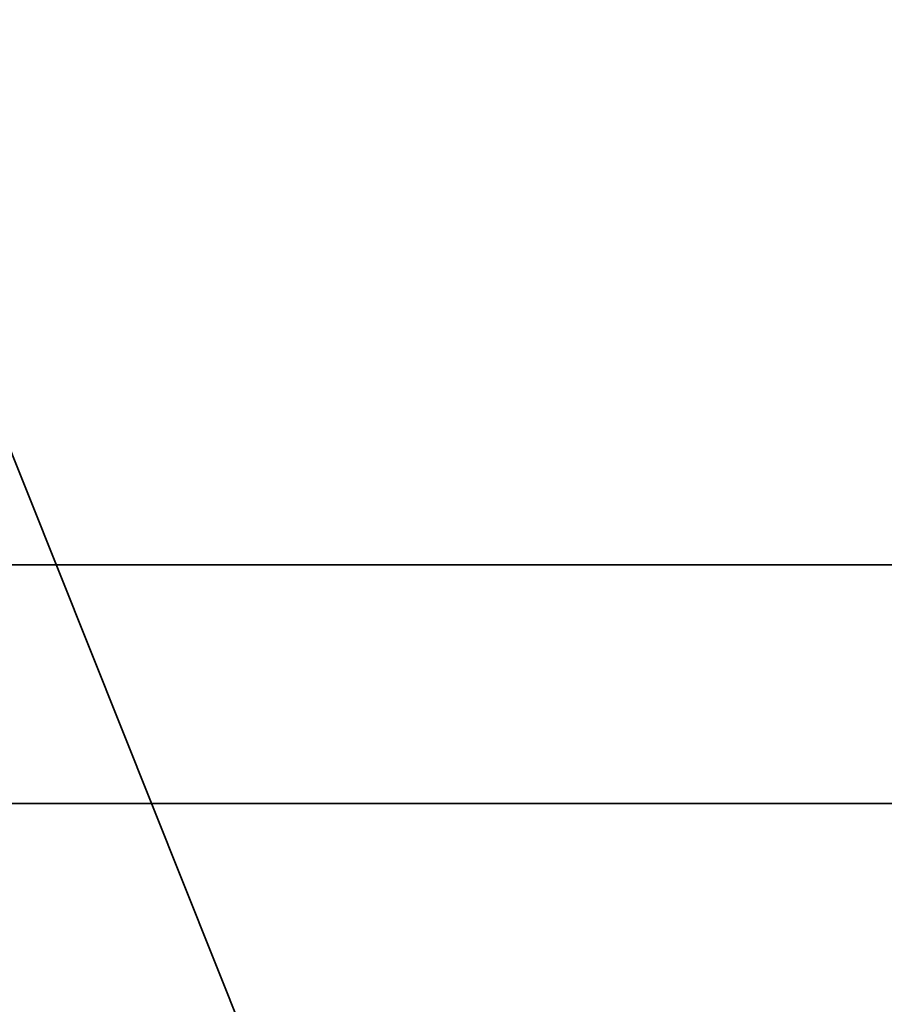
# Model space of a CAD drawing. Header units: millimetres. Extents: x -527 to 5177, y -116 to 161.
# Tile 666 of 1056: x 2561.15 to 2568.39, y -12.98 to -4.73. Entities that reach past the tile are written whole.
import ezdxf

# ---------------------------------------------------------------- set-up
doc = ezdxf.new("R2010")
doc.units = ezdxf.units.MM
doc.layers.add('151', color=7, linetype='Continuous', true_color=0xffffff)

# ---------------------------------------------------------------- blocks, each defined once
blk = doc.blocks.new('UG_SURFACE_191')
at = {"layer": '151', "color": 252, "linetype": 'Continuous', "lineweight": 35}
for points in [[(2579.0999, -11.3, 1036.9999), (2559.0999, -11.3, 1036.9999), (2559.0999, -11.3, 1067), (2579.0999, -11.3, 1067)], [(2579.0999, -18.8, 1036.9999), (2559.0999, -18.8, 1036.9999), (2559.0999, -11.3, 1036.9999), (2579.0999, -11.3, 1036.9999)], [(2579.0999, -11.3, 1067), (2559.0999, -11.3, 1067), (2559.0999, -18.8, 1067), (2579.0999, -18.8, 1067)]]:
    blk.add_3dface(points, dxfattribs=at)
blk = doc.blocks.new('UG_SURFACE_214')
at = {"layer": '151', "color": 252, "linetype": 'Continuous', "lineweight": 35}
for points in [[(2520, -9.3, 2075.2499), (3480, -9.3, 2075.2499), (3478.4999, -9.3, 2073.75), (2521.5001, -9.3, 2073.75)], [(2520, -9.3, 2075.2499), (2520, -26.22, 2075.2499), (3480, -26.22, 2075.2499), (3480, -9.3, 2075.2499)], [(2521.5001, -9.3, 2073.75), (3478.4999, -9.3, 2073.75), (3478.4999, -26.22, 2073.75), (2521.5001, -26.22, 2073.75)]]:
    blk.add_3dface(points, dxfattribs=at)
blk = doc.blocks.new('UG_SURFACE_281')
at = {"layer": '151', "color": 252, "linetype": 'Continuous', "lineweight": 35}
for points in [[(3627.0001, -9.3, 2212.25), (3627.0001, 142.4, 2212.25), (2372.9999, 142.4, 2212.25), (2372.9999, -9.3, 2212.25)], [(2523, -9.3, 2062.2499), (2523, 142.4, 2062.2499), (3477, 142.4, 2062.2499), (3477, -9.3, 2062.2499)], [(3627.0001, -9.3, 2212.25), (2372.9999, -9.3, 2212.25), (2523, -9.3, 2062.2499), (3477, -9.3, 2062.2499)]]:
    blk.add_3dface(points, dxfattribs=at)
blk = doc.blocks.new('UG_SURFACE_282')
at = {"layer": '151', "color": 252, "linetype": 'Continuous', "lineweight": 35}
for points in [[(2558.8675, -2.8266, 1159.1071), (2548.8267, -12.8675, 1159.1071), (2548.8267, -26.3324, 1164.1695), (2568.2526, -26.3324, 1171.4731)], [(2548.8267, -12.8675, 1010.893), (2558.8675, -2.8266, 1010.893), (2572.3324, -2.8266, 1005.8305), (2572.3324, -22.2525, 998.5269)], [(2568.2526, -26.3324, 1171.4731), (2572.3324, -22.2525, 1171.4731), (2572.3324, -2.8266, 1164.1695), (2558.8675, -2.8266, 1159.1071)], [(2549.5267, -13.1575, 1158.6864), (2559.1574, -3.5266, 1158.6864), (2571.8677, -3.5266, 1163.4651), (2572.5648, -22.4849, 1170.855)], [(2572.5648, -22.4849, 999.1449), (2571.8677, -3.5266, 1006.5348), (2559.1574, -3.5266, 1011.3136), (2549.5267, -13.1575, 1011.3136)], [(2572.3324, -22.2525, 998.5269), (2568.2526, -26.3324, 998.5269), (2548.8267, -26.3324, 1005.8305), (2548.8267, -12.8675, 1010.893)]]:
    blk.add_3dface(points, dxfattribs=at)
blk = doc.blocks.new('UG_SURFACE_285')
at = {"layer": '151', "color": 252, "linetype": 'Continuous', "lineweight": 35}
for points in [[(2558.8675, -2.8266, 1159.1071), (2548.8267, -12.8675, 1159.1071), (2548.8267, -26.3324, 1164.1695), (2568.2526, -26.3324, 1171.4731)], [(2548.8267, -12.8675, 1010.893), (2558.8675, -2.8266, 1010.893), (2572.3324, -2.8266, 1005.8305), (2572.3324, -22.2525, 998.5269)], [(2568.2526, -26.3324, 1171.4731), (2572.3324, -22.2525, 1171.4731), (2572.3324, -2.8266, 1164.1695), (2558.8675, -2.8266, 1159.1071)], [(2549.5267, -13.1575, 1158.6864), (2559.1574, -3.5266, 1158.6864), (2571.8677, -3.5266, 1163.4651), (2572.5648, -22.4849, 1170.855)], [(2572.5648, -22.4849, 999.1449), (2571.8677, -3.5266, 1006.5348), (2559.1574, -3.5266, 1011.3136), (2549.5267, -13.1575, 1011.3136)], [(2572.3324, -22.2525, 998.5269), (2568.2526, -26.3324, 998.5269), (2548.8267, -26.3324, 1005.8305), (2548.8267, -12.8675, 1010.893)]]:
    blk.add_3dface(points, dxfattribs=at)

msp = doc.modelspace()

# ---------------------------------------------------------------- linework, layer by layer
at = {"layer": '151', "color": 251, "linetype": 'Continuous', "lineweight": -3, "true_color": 0x636466}
for p, q in [((2373, -9.3, 2212.25), (3627, -9.3, 2212.25)), ((3480, -9.3, 2075.25), (2520, -9.3, 2075.25)), ((3478.5, -9.3, 2073.75), (2521.5, -9.3, 2073.75)), ((3477, -9.3, 2062.25), (2523, -9.3, 2062.25)), ((2559.1, -11.3, 1067), (2579.1, -11.3, 1067)), ((2559.1, -11.3, 1037), (2579.1, -11.3, 1037))]:
    msp.add_line(p, q, dxfattribs=at)

# ---------------------------------------------------------------- block references
for name in ['UG_SURFACE_281', 'UG_SURFACE_214', 'UG_SURFACE_282', 'UG_SURFACE_285', 'UG_SURFACE_191']:
    msp.add_blockref(name, (0, 0), dxfattribs=at)

doc.saveas('drawing.dxf')
